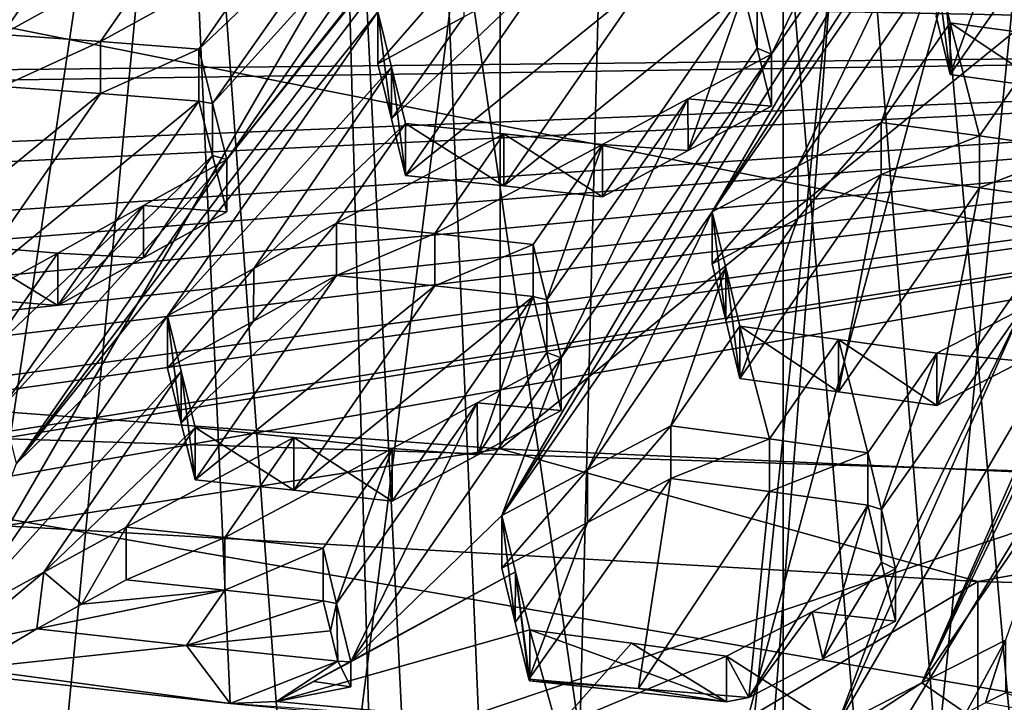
# Model space of a CAD drawing. Header units: metres. Extents: x -24 to 24, y -69 to 184.
# Tile 412 of 656: x -2.984 to -1.783, y 126.069 to 126.901. Entities that reach past the tile are written whole.
import ezdxf

# ---------------------------------------------------------------- set-up
doc = ezdxf.new("R2010")
doc.units = ezdxf.units.M
for name, color, linetype in [('1013', 7, 'CONTINUOUS'), ('1052', 7, 'CONTINUOUS'), ('1075', 7, 'CONTINUOUS'), ('1108', 7, 'CONTINUOUS'), ('1131', 7, 'CONTINUOUS'), ('1174', 7, 'CONTINUOUS'), ('1234', 7, 'CONTINUOUS'), ('1374', 7, 'CONTINUOUS'), ('1380', 7, 'CONTINUOUS'), ('1797', 7, 'CONTINUOUS'), ('1825', 7, 'CONTINUOUS'), ('1852', 7, 'CONTINUOUS'), ('1955', 7, 'CONTINUOUS'), ('2002', 7, 'CONTINUOUS'), ('2030', 7, 'CONTINUOUS'), ('2332', 7, 'CONTINUOUS'), ('2391', 7, 'CONTINUOUS'), ('2395', 7, 'CONTINUOUS'), ('2457', 7, 'CONTINUOUS'), ('2543', 7, 'CONTINUOUS'), ('2562', 7, 'CONTINUOUS'), ('2609', 7, 'CONTINUOUS'), ('2638', 7, 'CONTINUOUS'), ('2653', 7, 'CONTINUOUS'), ('2693', 7, 'CONTINUOUS'), ('2884', 7, 'CONTINUOUS'), ('2938', 7, 'CONTINUOUS'), ('3064', 7, 'CONTINUOUS'), ('3159', 7, 'CONTINUOUS'), ('3255', 7, 'CONTINUOUS'), ('3329', 7, 'CONTINUOUS'), ('3359', 7, 'CONTINUOUS'), ('3361', 7, 'CONTINUOUS'), ('3431', 7, 'CONTINUOUS'), ('3448', 7, 'CONTINUOUS'), ('3485', 7, 'CONTINUOUS'), ('3508', 7, 'CONTINUOUS'), ('3603', 7, 'CONTINUOUS'), ('3667', 7, 'CONTINUOUS'), ('367', 7, 'CONTINUOUS'), ('369', 7, 'CONTINUOUS'), ('3715', 7, 'CONTINUOUS'), ('373', 7, 'CONTINUOUS'), ('3731', 7, 'CONTINUOUS'), ('3782', 7, 'CONTINUOUS'), ('3796', 7, 'CONTINUOUS'), ('3803', 7, 'CONTINUOUS'), ('3829', 7, 'CONTINUOUS'), ('383', 7, 'CONTINUOUS'), ('3908', 7, 'CONTINUOUS'), ('3941', 7, 'CONTINUOUS'), ('3964', 2, 'CONTINUOUS'), ('417', 2, 'CONTINUOUS'), ('424', 3, 'CONTINUOUS'), ('434', 7, 'CONTINUOUS'), ('472', 7, 'CONTINUOUS'), ('475', 7, 'CONTINUOUS'), ('554', 2, 'CONTINUOUS'), ('563', 2, 'CONTINUOUS'), ('884', 7, 'CONTINUOUS')]:
    doc.layers.add(name, color=color, linetype=linetype)

msp = doc.modelspace()

# ---------------------------------------------------------------- linework, layer by layer
at = {"layer": '1013'}
for points in [[(-2.597891, 126.653092, 216.004863), (-2.477875, 126.640635, 215.956735), (-2.597891, 126.58942, 216.021924)], [(-2.597891, 126.58942, 216.021924), (-2.477875, 126.640635, 215.956735), (-2.477875, 126.576964, 215.973796)], [(-2.477875, 126.640635, 215.956735), (-2.35786, 126.627359, 215.908827), (-2.477875, 126.576964, 215.973796)], [(-2.477875, 126.576964, 215.973796), (-2.35786, 126.627359, 215.908827), (-2.35786, 126.563687, 215.925887)]]:
    msp.add_3dface(points, dxfattribs=at)
at = {"layer": '1052'}
for points in [[(-3.003076, 126.284213, 211.048014), (-1.815882, 126.216579, 210.7956), (-3.00307, 125.511472, 211.255068)], [(-3.00307, 125.511472, 211.255068), (-1.815882, 126.216579, 210.7956), (-1.815888, 125.443838, 211.002656)], [(-1.815882, 126.216579, 210.7956), (-0.607618, 126.182572, 210.668684), (-1.815888, 125.443838, 211.002656)], [(-1.815888, 125.443838, 211.002656), (-0.607618, 126.182572, 210.668684), (-0.607628, 125.409831, 210.875738)]]:
    msp.add_3dface(points, dxfattribs=at)
at = {"layer": '1075'}
for points in [[(-2.398108, 126.378002, 211.398042), (-3.003076, 126.284213, 211.048014), (-3.553437, 126.464507, 211.720882)], [(-1.815882, 126.216579, 210.7956), (-3.003076, 126.284213, 211.048014), (-2.398108, 126.378002, 211.398042)], [(-1.212722, 126.325524, 211.202189), (-1.815882, 126.216579, 210.7956), (-2.398108, 126.378002, 211.398042)], [(-0.607618, 126.182572, 210.668684), (-1.815882, 126.216579, 210.7956), (-1.212722, 126.325524, 211.202189)]]:
    msp.add_3dface(points, dxfattribs=at)
at = {"layer": '1108'}
for points in [[(-2.597891, 126.653092, 216.004863), (-2.597891, 126.58942, 216.021924), (-2.699311, 126.533961, 215.956216)], [(-2.698634, 126.598088, 215.939571), (-2.597891, 126.653092, 216.004863), (-2.699311, 126.533961, 215.956216)], [(-2.80401, 126.476526, 215.888434), (-2.698634, 126.598088, 215.939571), (-2.699311, 126.533961, 215.956216)], [(-2.80401, 126.54037, 215.871327), (-2.698634, 126.598088, 215.939571), (-2.80401, 126.476526, 215.888434)]]:
    msp.add_3dface(points, dxfattribs=at)
at = {"layer": '1131'}
for points in [[(-1.916078, 126.232086, 215.197771), (-2.017964, 126.179452, 215.130936), (-1.916078, 126.167955, 215.214954)], [(-2.017964, 126.179452, 215.130936), (-2.122197, 126.125346, 215.062631), (-2.095005, 126.075218, 215.097665)], [(-2.004657, 126.122142, 215.156863), (-2.017964, 126.179452, 215.130936), (-2.095005, 126.075218, 215.097665)], [(-1.916078, 126.167955, 215.214954), (-2.017964, 126.179452, 215.130936), (-2.004657, 126.122142, 215.156863)], [(-2.095005, 126.075218, 215.097665), (-2.122197, 126.125346, 215.062631), (-2.122197, 126.069818, 215.07751)]]:
    msp.add_3dface(points, dxfattribs=at)
at = {"layer": '1174'}
for points in [[(-2.76573, 126.865306, 216.395367), (-2.749016, 126.799079, 216.281683), (-2.76573, 126.801875, 216.412363)], [(-2.76573, 126.801875, 216.412363), (-2.749016, 126.799079, 216.281683), (-2.749017, 126.735568, 216.298701)], [(-2.749016, 126.799079, 216.281683), (-2.731818, 126.730668, 216.164771), (-2.749017, 126.735568, 216.298701)], [(-2.749017, 126.735568, 216.298701), (-2.731818, 126.730668, 216.164771), (-2.731818, 126.667074, 216.181811)]]:
    msp.add_3dface(points, dxfattribs=at)
at = {"layer": '1234'}
for points in [[(-2.323948, 126.488904, 215.679254), (-2.426313, 126.434206, 215.612592), (-2.323948, 126.42506, 215.696361)], [(-2.426313, 126.434206, 215.612592), (-2.530067, 126.378551, 215.545083), (-2.425571, 126.370678, 215.630204)], [(-2.323948, 126.42506, 215.696361), (-2.426313, 126.434206, 215.612592), (-2.425571, 126.370678, 215.630204)], [(-2.425571, 126.370678, 215.630204), (-2.530067, 126.378551, 215.545083), (-2.530067, 126.31454, 215.562234)]]:
    msp.add_3dface(points, dxfattribs=at)
at = {"layer": '1374'}
for points in [[(-2.39614, 126.296948, 215.386254), (-2.379947, 126.166289, 215.293925), (-2.379439, 126.228387, 215.273298)], [(-2.39614, 126.232849, 215.403429), (-2.379947, 126.166289, 215.293925), (-2.39614, 126.296948, 215.386254)], [(-2.379947, 126.166289, 215.293925), (-2.363271, 126.0976, 215.181197), (-2.379439, 126.228387, 215.273298)], [(-2.362228, 126.157574, 215.156927), (-2.379439, 126.228387, 215.273298), (-2.362228, 126.095551, 215.173546)], [(-2.379439, 126.228387, 215.273298), (-2.363271, 126.0976, 215.181197), (-2.362228, 126.095551, 215.173546)]]:
    msp.add_3dface(points, dxfattribs=at)
at = {"layer": '1380'}
for points in [[(-3.553501, 127.478735, 211.449145), (-2.398177, 127.392229, 211.126297), (-3.553437, 126.464507, 211.720882)], [(-2.398177, 127.392229, 211.126297), (-2.398108, 126.378002, 211.398042), (-3.553437, 126.464507, 211.720882)], [(-2.398177, 127.392229, 211.126297), (-1.212673, 127.339744, 210.930424), (-2.398108, 126.378002, 211.398042)], [(-1.212673, 127.339744, 210.930424), (-1.212722, 126.325524, 211.202189), (-2.398108, 126.378002, 211.398042)]]:
    msp.add_3dface(points, dxfattribs=at)
at = {"layer": '1797'}
for points in [[(-2.393685, 126.762287, 216.134562), (-2.5137, 126.77473, 216.182694), (-2.393685, 126.698782, 216.151578)], [(-2.393685, 126.698782, 216.151578), (-2.5137, 126.77473, 216.182694), (-2.5137, 126.711224, 216.19971)], [(-2.273669, 126.685491, 216.103674), (-2.393685, 126.762287, 216.134562), (-2.393685, 126.698782, 216.151578)], [(-2.273669, 126.748998, 216.086657), (-2.393685, 126.762287, 216.134562), (-2.273669, 126.685491, 216.103674)]]:
    msp.add_3dface(points, dxfattribs=at)
at = {"layer": '1825'}
for points in [[(-1.78215, 126.144868, 215.040446), (-1.830375, 126.056002, 215.025948), (-1.884106, 126.092791, 214.973407)], [(-1.806203, 126.068357, 215.041839), (-1.830375, 126.056002, 215.025948), (-1.78215, 126.144868, 215.040446)], [(-1.78215, 126.080636, 215.057657), (-1.806203, 126.068357, 215.041839), (-1.78215, 126.144868, 215.040446)], [(-1.98827, 126.039315, 214.904989), (-1.884106, 126.092791, 214.973407), (-1.98827, 126.024644, 214.90892)], [(-1.884106, 126.092791, 214.973407), (-1.830375, 126.056002, 215.025948), (-1.98827, 126.024644, 214.90892)]]:
    msp.add_3dface(points, dxfattribs=at)
at = {"layer": '1852'}
for points in [[(-2.291723, 126.288352, 215.471505), (-2.190021, 126.40612, 215.520741), (-2.190021, 126.342185, 215.537873)], [(-2.291723, 126.352367, 215.454352), (-2.190021, 126.40612, 215.520741), (-2.291723, 126.288352, 215.471505)], [(-2.39614, 126.232849, 215.403429), (-2.39614, 126.296948, 215.386254), (-2.291723, 126.352367, 215.454352)], [(-2.39614, 126.232849, 215.403429), (-2.291723, 126.352367, 215.454352), (-2.291723, 126.288352, 215.471505)]]:
    msp.add_3dface(points, dxfattribs=at)
at = {"layer": '1955'}
for points in [[(-2.035196, 126.722561, 215.996097), (-1.933623, 126.776099, 216.062441), (-2.035196, 126.65905, 216.013115)], [(-2.035196, 126.65905, 216.013115), (-1.933623, 126.776099, 216.062441), (-1.933623, 126.712668, 216.079437)], [(-2.139742, 126.6036, 215.944922), (-2.035196, 126.722561, 215.996097), (-2.035196, 126.65905, 216.013115)], [(-2.139742, 126.667194, 215.927882), (-2.035196, 126.722561, 215.996097), (-2.139742, 126.6036, 215.944922)]]:
    msp.add_3dface(points, dxfattribs=at)
at = {"layer": '2002'}
for points in [[(-3.005761, 126.883369, 216.493458), (-2.885784, 126.874766, 216.444314), (-3.005761, 126.819919, 216.510459)], [(-3.005761, 126.819919, 216.510459), (-2.885784, 126.874766, 216.444314), (-2.885784, 126.811327, 216.461313)], [(-2.885784, 126.874766, 216.444314), (-2.76573, 126.865306, 216.395367), (-2.885784, 126.811327, 216.461313)], [(-2.76573, 126.865306, 216.395367), (-2.76573, 126.801875, 216.412363), (-2.885784, 126.811327, 216.461313)]]:
    msp.add_3dface(points, dxfattribs=at)
at = {"layer": '2030'}
for points in [[(-2.10583, 126.463847, 215.715697), (-1.933623, 126.712668, 216.079437), (-1.98578, 126.447791, 215.668519)], [(-2.035196, 126.65905, 216.013115), (-1.933623, 126.712668, 216.079437), (-2.10583, 126.463847, 215.715697)], [(-1.98578, 126.447791, 215.668519), (-1.933623, 126.712668, 216.079437), (-1.813568, 126.696378, 216.032319)], [(-1.865799, 126.430947, 215.621581), (-1.98578, 126.447791, 215.668519), (-1.813568, 126.696378, 216.032319)], [(-1.693592, 126.679247, 215.985461), (-1.865799, 126.430947, 215.621581), (-1.813568, 126.696378, 216.032319)], [(-1.865799, 126.430947, 215.621581), (-1.693592, 126.679247, 215.985461), (-1.761477, 126.484924, 215.689991)], [(-2.139742, 126.6036, 215.944922), (-2.035196, 126.65905, 216.013115), (-2.123071, 126.534982, 215.832217)], [(-2.123071, 126.534982, 215.832217), (-2.035196, 126.65905, 216.013115), (-2.10583, 126.463847, 215.715697)]]:
    msp.add_3dface(points, dxfattribs=at)
at = {"layer": '2332'}
for points in [[(-2.580346, 126.118561, 215.137652), (-2.625357, 126.094505, 215.108341), (-2.580346, 126.088118, 215.145809)], [(-2.625357, 126.094505, 215.108341), (-2.670876, 126.070139, 215.07871), (-2.580346, 126.088118, 215.145809)]]:
    msp.add_3dface(points, dxfattribs=at)
at = {"layer": '2391'}
msp.add_3dface([(-1.78215, 126.080636, 215.057657), (-1.686169, 126.046694, 214.99121), (-1.806203, 126.068357, 215.041839)], dxfattribs=at)
at = {"layer": '2395'}
for points in [[(-2.854289, 126.218467, 215.480485), (-2.734273, 126.205972, 215.432368), (-2.90842, 126.188911, 215.445403)], [(-2.780885, 126.138528, 215.333939), (-2.963382, 126.158853, 215.409795), (-2.734273, 126.205972, 215.432368)], [(-2.963382, 126.158853, 215.409795), (-2.90842, 126.188911, 215.445403), (-2.734273, 126.205972, 215.432368)], [(-2.614258, 126.192734, 215.384449), (-2.780885, 126.138528, 215.333939), (-2.734273, 126.205972, 215.432368)], [(-2.605352, 126.156419, 215.324144), (-2.780885, 126.138528, 215.333939), (-2.614258, 126.192734, 215.384449)], [(-2.596309, 126.119501, 215.26293), (-2.780885, 126.138528, 215.333939), (-2.605352, 126.156419, 215.324144)]]:
    msp.add_3dface(points, dxfattribs=at)
at = {"layer": '2457'}
for points in [[(-2.35786, 126.563687, 215.925887), (-2.35786, 126.627359, 215.908827), (-2.341321, 126.559927, 215.796843)], [(-2.35786, 126.563687, 215.925887), (-2.341321, 126.559927, 215.796843), (-2.341172, 126.49556, 215.812914)], [(-2.341321, 126.559927, 215.796843), (-2.323948, 126.488904, 215.679254), (-2.341172, 126.49556, 215.812914)], [(-2.323948, 126.488904, 215.679254), (-2.323948, 126.42506, 215.696361), (-2.341172, 126.49556, 215.812914)]]:
    msp.add_3dface(points, dxfattribs=at)
at = {"layer": '2543'}
for points in [[(-2.530919, 126.780458, 216.316561), (-2.547612, 126.910682, 216.412937), (-2.547612, 126.847342, 216.429909)], [(-2.530845, 126.843584, 216.299067), (-2.547612, 126.910682, 216.412937), (-2.530919, 126.780458, 216.316561)], [(-2.5137, 126.711224, 216.19971), (-2.530845, 126.843584, 216.299067), (-2.530919, 126.780458, 216.316561)], [(-2.5137, 126.711224, 216.19971), (-2.5137, 126.77473, 216.182694), (-2.530845, 126.843584, 216.299067)]]:
    msp.add_3dface(points, dxfattribs=at)
at = {"layer": '2562'}
for points in [[(-2.139742, 126.667194, 215.927882), (-2.139742, 126.6036, 215.944922), (-2.123071, 126.534982, 215.832217)], [(-2.139742, 126.667194, 215.927882), (-2.123071, 126.534982, 215.832217), (-2.12307, 126.598656, 215.815143)], [(-2.123071, 126.534982, 215.832217), (-2.10583, 126.463847, 215.715697), (-2.12307, 126.598656, 215.815143)], [(-2.12307, 126.598656, 215.815143), (-2.10583, 126.463847, 215.715697), (-2.10583, 126.527617, 215.69861)]]:
    msp.add_3dface(points, dxfattribs=at)
at = {"layer": '2609'}
for points in [[(-3.045513, 126.110303, 215.228602), (-3.060408, 126.139584, 215.337882), (-2.963382, 126.158853, 215.409795)], [(-3.045513, 126.110303, 215.228602), (-2.963382, 126.158853, 215.409795), (-2.780885, 126.138528, 215.333939)], [(-2.727698, 126.067937, 215.07049), (-3.045513, 126.110303, 215.228602), (-2.780885, 126.138528, 215.333939)], [(-2.727698, 126.067937, 215.07049), (-2.780885, 126.138528, 215.333939), (-2.596309, 126.119501, 215.26293)], [(-2.727698, 126.067937, 215.07049), (-3.144561, 126.113864, 215.241891), (-3.045513, 126.110303, 215.228602)], [(-2.670876, 126.070139, 215.07871), (-2.727698, 126.067937, 215.07049), (-2.596309, 126.119501, 215.26293)], [(-2.580346, 126.088118, 215.145809), (-2.670876, 126.070139, 215.07871), (-2.596309, 126.119501, 215.26293)], [(-2.727698, 126.067937, 215.07049), (-2.670876, 126.070139, 215.07871), (-2.329006, 126.038712, 214.961423)]]:
    msp.add_3dface(points, dxfattribs=at)
at = {"layer": '2638'}
for points in [[(-2.80401, 126.54037, 215.871327), (-2.80401, 126.476526, 215.888434), (-2.787292, 126.409463, 215.774939)], [(-2.787154, 126.472837, 215.756876), (-2.80401, 126.54037, 215.871327), (-2.787292, 126.409463, 215.774939)], [(-2.770098, 126.340273, 215.658271), (-2.787154, 126.472837, 215.756876), (-2.787292, 126.409463, 215.774939)], [(-2.770098, 126.404284, 215.641119), (-2.787154, 126.472837, 215.756876), (-2.770098, 126.340273, 215.658271)]]:
    msp.add_3dface(points, dxfattribs=at)
at = {"layer": '2653'}
for points in [[(-2.650083, 126.3918, 215.592999), (-2.770098, 126.404284, 215.641119), (-2.650083, 126.32779, 215.61015)], [(-2.770098, 126.404284, 215.641119), (-2.770098, 126.340273, 215.658271), (-2.650083, 126.32779, 215.61015)], [(-2.530067, 126.31454, 215.562234), (-2.530067, 126.378551, 215.545083), (-2.650083, 126.3918, 215.592999)], [(-2.530067, 126.31454, 215.562234), (-2.650083, 126.3918, 215.592999), (-2.650083, 126.32779, 215.61015)]]:
    msp.add_3dface(points, dxfattribs=at)
at = {"layer": '2693'}
for points in [[(-3.177968, 126.57162, 216.146579), (-3.005761, 126.819919, 216.510459), (-2.885784, 126.811327, 216.461313)], [(-3.057988, 126.562738, 216.097508), (-3.177968, 126.57162, 216.146579), (-2.885784, 126.811327, 216.461313)], [(-2.76573, 126.801875, 216.412363), (-3.057988, 126.562738, 216.097508), (-2.885784, 126.811327, 216.461313)], [(-2.937937, 126.553055, 216.048622), (-3.057988, 126.562738, 216.097508), (-2.76573, 126.801875, 216.412363)], [(-2.937937, 126.553055, 216.048622), (-2.76573, 126.801875, 216.412363), (-2.749017, 126.735568, 216.298701)], [(-2.937937, 126.553055, 216.048622), (-2.749017, 126.735568, 216.298701), (-2.833152, 126.611101, 216.11631)], [(-2.749017, 126.735568, 216.298701), (-2.731818, 126.667074, 216.181811), (-2.833152, 126.611101, 216.11631)]]:
    msp.add_3dface(points, dxfattribs=at)
at = {"layer": '2884'}
for points in [[(-1.933623, 126.712668, 216.079437), (-1.933623, 126.776099, 216.062441), (-1.813568, 126.759817, 216.015321)], [(-1.813568, 126.696378, 216.032319), (-1.933623, 126.712668, 216.079437), (-1.813568, 126.759817, 216.015321)], [(-1.693592, 126.742696, 215.96846), (-1.813568, 126.696378, 216.032319), (-1.813568, 126.759817, 216.015321)], [(-1.693592, 126.742696, 215.96846), (-1.693592, 126.679247, 215.985461), (-1.813568, 126.696378, 216.032319)]]:
    msp.add_3dface(points, dxfattribs=at)
at = {"layer": '2938'}
for points in [[(-2.547612, 126.847342, 216.429909), (-2.442619, 126.968265, 216.480913), (-2.442719, 126.904958, 216.497797)], [(-2.547612, 126.847342, 216.429909), (-2.547612, 126.910682, 216.412937), (-2.442619, 126.968265, 216.480913)]]:
    msp.add_3dface(points, dxfattribs=at)
at = {"layer": '3064'}
for points in [[(-2.363271, 126.0976, 215.181197), (-2.190021, 126.342185, 215.537873), (-2.229557, 126.086073, 215.138174)], [(-2.363271, 126.0976, 215.181197), (-2.291723, 126.288352, 215.471505), (-2.190021, 126.342185, 215.537873)], [(-2.229557, 126.086073, 215.138174), (-2.190021, 126.342185, 215.537873), (-2.069972, 126.326231, 215.490668)], [(-2.095005, 126.075218, 215.097665), (-2.229557, 126.086073, 215.138174), (-2.069972, 126.326231, 215.490668)], [(-1.94999, 126.309514, 215.443695), (-2.095005, 126.075218, 215.097665), (-2.069972, 126.326231, 215.490668)], [(-2.004657, 126.122142, 215.156863), (-2.095005, 126.075218, 215.097665), (-1.94999, 126.309514, 215.443695)], [(-1.933316, 126.239975, 215.331214), (-2.004657, 126.122142, 215.156863), (-1.94999, 126.309514, 215.443695)], [(-2.379947, 126.166289, 215.293925), (-2.39614, 126.232849, 215.403429), (-2.291723, 126.288352, 215.471505)], [(-2.363271, 126.0976, 215.181197), (-2.379947, 126.166289, 215.293925), (-2.291723, 126.288352, 215.471505)], [(-1.916078, 126.167955, 215.214954), (-2.004657, 126.122142, 215.156863), (-1.933316, 126.239975, 215.331214)]]:
    msp.add_3dface(points, dxfattribs=at)
at = {"layer": '3159'}
for points in [[(-2.139742, 126.667194, 215.927882), (-1.298356, 127.969801, 217.84579), (-1.883344, 127.037384, 216.469525)], [(-2.139742, 126.667194, 215.927882), (-1.811152, 127.229484, 216.762487), (-1.298356, 127.969801, 217.84579)], [(-2.731818, 126.730668, 216.164771), (-2.47542, 127.100858, 216.706414), (-1.761843, 127.955334, 217.925185)], [(-2.291214, 127.28095, 216.954559), (-2.731818, 126.730668, 216.164771), (-1.761843, 127.955334, 217.925185)], [(-2.547612, 126.910682, 216.412937), (-2.988216, 126.360422, 215.623143), (-2.291214, 127.28095, 216.954559)], [(-2.988216, 126.360422, 215.623143), (-2.731818, 126.730668, 216.164771), (-2.291214, 127.28095, 216.954559)], [(-1.811152, 127.229484, 216.762487), (-2.39614, 126.296948, 215.386254), (-2.06755, 126.859216, 216.220864)], [(-2.139742, 126.667194, 215.927882), (-2.39614, 126.296948, 215.386254), (-1.811152, 127.229484, 216.762487)], [(-1.912948, 127.17527, 216.696148), (-1.811152, 127.229484, 216.762487), (-2.06755, 126.859216, 216.220864)], [(-2.084802, 126.929817, 216.33761), (-1.912948, 127.17527, 216.696148), (-2.06755, 126.859216, 216.220864)], [(-3.413234, 126.652713, 216.229968), (-2.955482, 127.135811, 216.902911), (-2.938753, 127.071226, 216.788666)], [(-3.413234, 126.652713, 216.229968), (-3.139688, 126.954918, 216.654981), (-2.955482, 127.135811, 216.902911)], [(-2.749016, 126.799079, 216.281683), (-2.576528, 127.044982, 216.641067), (-2.47542, 127.100858, 216.706414)], [(-2.731818, 126.730668, 216.164771), (-2.749016, 126.799079, 216.281683), (-2.47542, 127.100858, 216.706414)], [(-3.21188, 126.767341, 216.360807), (-3.66962, 126.284204, 215.687779), (-2.938753, 127.071226, 216.788666)], [(-3.66962, 126.284204, 215.687779), (-3.396086, 126.58651, 216.112861), (-2.938753, 127.071226, 216.788666)], [(-3.396086, 126.58651, 216.112861), (-3.413234, 126.652713, 216.229968), (-2.938753, 127.071226, 216.788666)], [(-2.92157, 127.004547, 216.671412), (-3.21188, 126.767341, 216.360807), (-2.938753, 127.071226, 216.788666)], [(-2.76573, 126.865306, 216.395367), (-2.68154, 126.986767, 216.573245), (-2.576528, 127.044982, 216.641067)], [(-2.749016, 126.799079, 216.281683), (-2.76573, 126.865306, 216.395367), (-2.576528, 127.044982, 216.641067)], [(-2.035196, 126.722561, 215.996097), (-2.139742, 126.667194, 215.927882), (-1.883344, 127.037384, 216.469525)], [(-1.866707, 126.968877, 216.357056), (-2.035196, 126.722561, 215.996097), (-1.883344, 127.037384, 216.469525)], [(-3.106896, 126.826502, 216.428354), (-3.21188, 126.767341, 216.360807), (-2.92157, 127.004547, 216.671412)], [(-3.005761, 126.883369, 216.493458), (-3.106896, 126.826502, 216.428354), (-2.92157, 127.004547, 216.671412)], [(-3.005761, 126.883369, 216.493458), (-2.92157, 127.004547, 216.671412), (-2.801597, 126.996101, 216.622227)], [(-2.885784, 126.874766, 216.444314), (-3.005761, 126.883369, 216.493458), (-2.801597, 126.996101, 216.622227)], [(-2.885784, 126.874766, 216.444314), (-2.801597, 126.996101, 216.622227), (-2.68154, 126.986767, 216.573245)], [(-2.76573, 126.865306, 216.395367), (-2.885784, 126.874766, 216.444314), (-2.68154, 126.986767, 216.573245)], [(-1.933623, 126.776099, 216.062441), (-2.035196, 126.722561, 215.996097), (-1.866707, 126.968877, 216.357056)], [(-1.849432, 126.897559, 216.240319), (-1.933623, 126.776099, 216.062441), (-1.866707, 126.968877, 216.357056)], [(-1.884106, 126.092791, 214.973407), (-1.65968, 126.600935, 215.739773), (-1.504978, 126.917507, 216.214996)], [(-1.731872, 126.408096, 215.447009), (-1.884106, 126.092791, 214.973407), (-1.504978, 126.917507, 216.214996)], [(-2.80401, 126.54037, 215.871327), (-2.988216, 126.360422, 215.623143), (-2.547612, 126.910682, 216.412937)], [(-2.80401, 126.54037, 215.871327), (-2.547612, 126.910682, 216.412937), (-2.530845, 126.843584, 216.299067)], [(-1.813568, 126.759817, 216.015321), (-1.933623, 126.776099, 216.062441), (-1.849432, 126.897559, 216.240319)], [(-1.729375, 126.881152, 216.193232), (-1.813568, 126.759817, 216.015321), (-1.849432, 126.897559, 216.240319)], [(-1.693592, 126.742696, 215.96846), (-1.813568, 126.759817, 216.015321), (-1.729375, 126.881152, 216.193232)], [(-2.06755, 126.859216, 216.220864), (-2.39614, 126.296948, 215.386254), (-2.323948, 126.488904, 215.679254)], [(-2.06755, 126.859216, 216.220864), (-2.323948, 126.488904, 215.679254), (-2.169473, 126.804834, 216.154469)], [(-2.698634, 126.598088, 215.939571), (-2.80401, 126.54037, 215.871327), (-2.530845, 126.843584, 216.299067)], [(-2.5137, 126.77473, 216.182694), (-2.698634, 126.598088, 215.939571), (-2.530845, 126.843584, 216.299067)], [(-2.341321, 126.559927, 215.796843), (-2.273669, 126.748998, 216.086657), (-2.169473, 126.804834, 216.154469)], [(-2.323948, 126.488904, 215.679254), (-2.341321, 126.559927, 215.796843), (-2.169473, 126.804834, 216.154469)], [(-2.597891, 126.653092, 216.004863), (-2.698634, 126.598088, 215.939571), (-2.5137, 126.77473, 216.182694)], [(-2.597891, 126.653092, 216.004863), (-2.5137, 126.77473, 216.182694), (-2.393685, 126.762287, 216.134562)], [(-2.477875, 126.640635, 215.956735), (-2.597891, 126.653092, 216.004863), (-2.393685, 126.762287, 216.134562)], [(-2.477875, 126.640635, 215.956735), (-2.393685, 126.762287, 216.134562), (-2.273669, 126.748998, 216.086657)], [(-2.35786, 126.627359, 215.908827), (-2.477875, 126.640635, 215.956735), (-2.273669, 126.748998, 216.086657)], [(-2.35786, 126.627359, 215.908827), (-2.273669, 126.748998, 216.086657), (-2.341321, 126.559927, 215.796843)], [(-2.833143, 126.674786, 216.099253), (-2.731818, 126.730668, 216.164771), (-3.005394, 126.42887, 215.739881)], [(-2.731818, 126.730668, 216.164771), (-2.988216, 126.360422, 215.623143), (-3.005394, 126.42887, 215.739881)], [(-3.022128, 126.495327, 215.853667), (-2.833143, 126.674786, 216.099253), (-3.005394, 126.42887, 215.739881)], [(-3.022128, 126.495327, 215.853667), (-2.937937, 126.616824, 216.031536), (-2.833143, 126.674786, 216.099253)], [(-2.291723, 126.352367, 215.454352), (-2.39614, 126.296948, 215.386254), (-2.139742, 126.667194, 215.927882)], [(-2.291723, 126.352367, 215.454352), (-2.139742, 126.667194, 215.927882), (-2.12307, 126.598656, 215.815143)], [(-3.057988, 126.626515, 216.080419), (-2.937937, 126.616824, 216.031536), (-3.142176, 126.50512, 215.902523)], [(-2.937937, 126.616824, 216.031536), (-3.022128, 126.495327, 215.853667), (-3.142176, 126.50512, 215.902523)], [(-2.190021, 126.40612, 215.520741), (-2.291723, 126.352367, 215.454352), (-2.12307, 126.598656, 215.815143)], [(-2.190021, 126.40612, 215.520741), (-2.12307, 126.598656, 215.815143), (-2.10583, 126.527617, 215.69861)], [(-1.65968, 126.600935, 215.739773), (-1.98827, 126.039315, 214.904989), (-1.761477, 126.548631, 215.672921)], [(-1.65968, 126.600935, 215.739773), (-1.884106, 126.092791, 214.973407), (-1.98827, 126.039315, 214.904989)], [(-1.98827, 126.039315, 214.904989), (-1.916078, 126.232086, 215.197771), (-1.761477, 126.548631, 215.672921)], [(-1.761477, 126.548631, 215.672921), (-1.916078, 126.232086, 215.197771), (-1.933317, 126.304019, 215.314062)], [(-1.865799, 126.494733, 215.604489), (-1.761477, 126.548631, 215.672921), (-1.933317, 126.304019, 215.314062)], [(-3.060408, 126.170026, 215.329725), (-2.80401, 126.54037, 215.871327), (-2.787154, 126.472837, 215.756876)], [(-2.80401, 126.54037, 215.871327), (-3.060408, 126.170026, 215.329725), (-2.988216, 126.360422, 215.623143)], [(-2.190021, 126.40612, 215.520741), (-2.10583, 126.527617, 215.69861), (-2.069972, 126.390173, 215.473535)], [(-2.10583, 126.527617, 215.69861), (-1.98578, 126.511567, 215.65143), (-2.069972, 126.390173, 215.473535)], [(-2.069972, 126.390173, 215.473535), (-1.98578, 126.511567, 215.65143), (-1.94999, 126.373466, 215.42656)], [(-1.98578, 126.511567, 215.65143), (-1.865799, 126.494733, 215.604489), (-1.94999, 126.373466, 215.42656)], [(-2.580346, 126.118561, 215.137652), (-2.323948, 126.488904, 215.679254), (-2.39614, 126.296948, 215.386254)], [(-2.426313, 126.434206, 215.612592), (-2.323948, 126.488904, 215.679254), (-2.580346, 126.118561, 215.137652)], [(-1.94999, 126.373466, 215.42656), (-1.865799, 126.494733, 215.604489), (-1.933317, 126.304019, 215.314062)], [(-3.060408, 126.170026, 215.329725), (-2.787154, 126.472837, 215.756876), (-2.954703, 126.227863, 215.398199)], [(-2.787154, 126.472837, 215.756876), (-2.770098, 126.404284, 215.641119), (-2.954703, 126.227863, 215.398199)], [(-2.426313, 126.434206, 215.612592), (-2.580346, 126.118561, 215.137652), (-2.597736, 126.18959, 215.25537)], [(-2.530067, 126.378551, 215.545083), (-2.426313, 126.434206, 215.612592), (-2.597736, 126.18959, 215.25537)], [(-2.954703, 126.227863, 215.398199), (-2.770098, 126.404284, 215.641119), (-2.854289, 126.282643, 215.463289)], [(-2.770098, 126.404284, 215.641119), (-2.650083, 126.3918, 215.592999), (-2.854289, 126.282643, 215.463289)], [(-1.884106, 126.092791, 214.973407), (-1.731872, 126.408096, 215.447009), (-1.715211, 126.338237, 215.334716)], [(-2.854289, 126.282643, 215.463289), (-2.650083, 126.3918, 215.592999), (-2.734273, 126.270148, 215.415172)], [(-2.650083, 126.3918, 215.592999), (-2.530067, 126.378551, 215.545083), (-2.734273, 126.270148, 215.415172)], [(-2.734273, 126.270148, 215.415172), (-2.530067, 126.378551, 215.545083), (-2.614258, 126.256911, 215.367253)], [(-2.614258, 126.256911, 215.367253), (-2.530067, 126.378551, 215.545083), (-2.597736, 126.18959, 215.25537)], [(-1.78215, 126.144868, 215.040446), (-1.884106, 126.092791, 214.973407), (-1.715211, 126.338237, 215.334716)], [(-2.39614, 126.296948, 215.386254), (-2.379439, 126.228387, 215.273298), (-2.580346, 126.118561, 215.137652)], [(-2.122197, 126.125346, 215.062631), (-1.916078, 126.232086, 215.197771), (-1.98827, 126.039315, 214.904989)], [(-2.122197, 126.125346, 215.062631), (-2.017964, 126.179452, 215.130936), (-1.916078, 126.232086, 215.197771)], [(-2.670876, 126.070139, 215.07871), (-2.625357, 126.094505, 215.108341), (-2.379439, 126.228387, 215.273298)], [(-2.379439, 126.228387, 215.273298), (-2.362228, 126.157574, 215.156927), (-2.670876, 126.070139, 215.07871)], [(-2.580346, 126.118561, 215.137652), (-2.379439, 126.228387, 215.273298), (-2.625357, 126.094505, 215.108341)], [(-2.670876, 126.070139, 215.07871), (-2.362228, 126.157574, 215.156927), (-2.329006, 126.038712, 214.961423)], [(-2.329006, 126.038712, 214.961423), (-2.362228, 126.157574, 215.156927), (-2.238283, 126.141295, 215.108138)], [(-2.122197, 126.125346, 215.062631), (-2.329006, 126.038712, 214.961423), (-2.238283, 126.141295, 215.108138)], [(-2.122197, 126.125346, 215.062631), (-1.98827, 126.039315, 214.904989), (-2.329006, 126.038712, 214.961423)]]:
    msp.add_3dface(points, dxfattribs=at)
at = {"layer": '3255'}
for points in [[(-1.849432, 126.834294, 216.257271), (-1.677225, 127.083026, 216.621035), (-1.729375, 126.817878, 216.210186)], [(-1.778642, 127.029674, 216.554765), (-1.677225, 127.083026, 216.621035), (-1.849432, 126.834294, 216.257271)], [(-1.866709, 126.905709, 216.373997), (-1.778642, 127.029674, 216.554765), (-1.849432, 126.834294, 216.257271)]]:
    msp.add_3dface(points, dxfattribs=at)
at = {"layer": '3329'}
for points in [[(-2.101462, 126.934632, 216.467328), (-2.084802, 126.929817, 216.33761), (-2.084806, 126.86658, 216.354584)], [(-2.084802, 126.929817, 216.33761), (-2.06755, 126.859216, 216.220864), (-2.084806, 126.86658, 216.354584)], [(-2.084806, 126.86658, 216.354584), (-2.06755, 126.859216, 216.220864), (-2.06755, 126.795876, 216.237836)]]:
    msp.add_3dface(points, dxfattribs=at)
at = {"layer": '3359'}
for points in [[(-2.90842, 126.188911, 215.445403), (-2.954703, 126.227863, 215.398199), (-2.854289, 126.282643, 215.463289)], [(-2.854289, 126.218467, 215.480485), (-2.90842, 126.188911, 215.445403), (-2.854289, 126.282643, 215.463289)], [(-3.060408, 126.139584, 215.337882), (-3.060408, 126.170026, 215.329725), (-2.954703, 126.227863, 215.398199)], [(-2.963382, 126.158853, 215.409795), (-3.060408, 126.139584, 215.337882), (-2.954703, 126.227863, 215.398199)], [(-2.90842, 126.188911, 215.445403), (-2.963382, 126.158853, 215.409795), (-2.954703, 126.227863, 215.398199)]]:
    msp.add_3dface(points, dxfattribs=at)
at = {"layer": '3361'}
for points in [[(-1.866707, 126.968877, 216.357056), (-1.866709, 126.905709, 216.373997), (-1.849432, 126.834294, 216.257271)], [(-1.849432, 126.897559, 216.240319), (-1.866707, 126.968877, 216.357056), (-1.849432, 126.834294, 216.257271)]]:
    msp.add_3dface(points, dxfattribs=at)
at = {"layer": '3431'}
for points in [[(-2.854289, 126.218467, 215.480485), (-2.854289, 126.282643, 215.463289), (-2.734273, 126.270148, 215.415172)], [(-2.734273, 126.205972, 215.432368), (-2.854289, 126.218467, 215.480485), (-2.734273, 126.270148, 215.415172)], [(-2.734273, 126.205972, 215.432368), (-2.734273, 126.270148, 215.415172), (-2.614258, 126.256911, 215.367253)], [(-2.614258, 126.192734, 215.384449), (-2.734273, 126.205972, 215.432368), (-2.614258, 126.256911, 215.367253)]]:
    msp.add_3dface(points, dxfattribs=at)
at = {"layer": '3448'}
for points in [[(-2.614258, 126.192734, 215.384449), (-2.614258, 126.256911, 215.367253), (-2.597736, 126.18959, 215.25537)], [(-2.605352, 126.156419, 215.324144), (-2.614258, 126.192734, 215.384449), (-2.597736, 126.18959, 215.25537)], [(-2.596309, 126.119501, 215.26293), (-2.605352, 126.156419, 215.324144), (-2.597736, 126.18959, 215.25537)], [(-2.580346, 126.118561, 215.137652), (-2.596309, 126.119501, 215.26293), (-2.597736, 126.18959, 215.25537)], [(-2.580346, 126.118561, 215.137652), (-2.580346, 126.088118, 215.145809), (-2.596309, 126.119501, 215.26293)]]:
    msp.add_3dface(points, dxfattribs=at)
at = {"layer": '3485'}
for points in [[(-0.646236, 127.821363, 234.171401), (-1.930974, 127.785197, 234.036427), (-1.26367, 120.259009, 236.146401)], [(-1.930974, 127.785197, 234.036427), (-3.192928, 127.713301, 233.76811), (-2.513306, 120.207105, 235.952691)], [(-1.930974, 127.785197, 234.036427), (-2.513306, 120.207105, 235.952691), (-1.26367, 120.259009, 236.146401)], [(-3.192928, 127.713301, 233.76811), (-3.734775, 120.121235, 235.632219), (-2.513306, 120.207105, 235.952691)]]:
    msp.add_3dface(points, dxfattribs=at)
at = {"layer": '3508'}
for points in [[(-2.362228, 126.095551, 215.173546), (-2.363271, 126.0976, 215.181197), (-2.229557, 126.086073, 215.138174)], [(-2.122197, 126.069818, 215.07751), (-2.362228, 126.095551, 215.173546), (-2.229557, 126.086073, 215.138174)], [(-2.095005, 126.075218, 215.097665), (-2.122197, 126.069818, 215.07751), (-2.229557, 126.086073, 215.138174)]]:
    msp.add_3dface(points, dxfattribs=at)
at = {"layer": '3603'}
for points in [[(-2.341493, 126.960365, 216.563365), (-2.530919, 126.780458, 216.316561), (-2.442719, 126.904958, 216.497797)], [(-2.341493, 126.960365, 216.563365), (-2.5137, 126.711224, 216.19971), (-2.530919, 126.780458, 216.316561)], [(-2.341493, 126.960365, 216.563365), (-2.221477, 126.947956, 216.515224), (-2.5137, 126.711224, 216.19971)], [(-2.221477, 126.947956, 216.515224), (-2.393685, 126.698782, 216.151578), (-2.5137, 126.711224, 216.19971)], [(-2.221477, 126.947956, 216.515224), (-2.101462, 126.934632, 216.467328), (-2.393685, 126.698782, 216.151578)], [(-2.101462, 126.934632, 216.467328), (-2.273669, 126.685491, 216.103674), (-2.393685, 126.698782, 216.151578)], [(-2.273669, 126.685491, 216.103674), (-2.101462, 126.934632, 216.467328), (-2.169025, 126.741652, 216.171754)], [(-2.101462, 126.934632, 216.467328), (-2.084806, 126.86658, 216.354584), (-2.169025, 126.741652, 216.171754)], [(-2.530919, 126.780458, 216.316561), (-2.547612, 126.847342, 216.429909), (-2.442719, 126.904958, 216.497797)], [(-2.084806, 126.86658, 216.354584), (-2.06755, 126.795876, 216.237836), (-2.169025, 126.741652, 216.171754)]]:
    msp.add_3dface(points, dxfattribs=at)
at = {"layer": '3667'}
for points in [[(-2.362228, 126.157574, 215.156927), (-2.122197, 126.069818, 215.07751), (-2.238283, 126.141295, 215.108138)], [(-2.122197, 126.069818, 215.07751), (-2.362228, 126.157574, 215.156927), (-2.362228, 126.095551, 215.173546)], [(-2.122197, 126.069818, 215.07751), (-2.122197, 126.125346, 215.062631), (-2.238283, 126.141295, 215.108138)]]:
    msp.add_3dface(points, dxfattribs=at)
at = {"layer": '367'}
for points in [[(-3.255157, 145.2, -24.030532), (-1.087972, 145.2, -24.225582), (-3.074112, 53.763191, -24.054362)], [(-3.074112, 53.763191, -24.054362), (-1.087972, 145.2, -24.225582), (-2.835465, 54.138789, -24.083659)], [(-2.835465, 54.138789, -24.083659), (-1.087972, 145.2, -24.225582), (-2.752013, 54.246391, -24.093338)], [(-2.752013, 54.246391, -24.093338), (-1.087972, 145.2, -24.225582), (-2.546691, 54.475214, -24.115905)], [(-2.546691, 54.475214, -24.115905), (-1.087972, 145.2, -24.225582), (-2.211462, 54.76808, -24.148953)], [(-2.211462, 54.76808, -24.148953), (-1.087972, 145.2, -24.225582), (-1.952702, 54.943909, -24.171253)], [(-1.952702, 54.943909, -24.171253), (-1.087972, 145.2, -24.225582), (-1.83201, 55.013919, -24.1807)], [(-1.83201, 55.013919, -24.1807), (-1.087972, 145.2, -24.225582), (-1.409199, 55.209213, -24.20902)]]:
    msp.add_3dface(points, dxfattribs=at)
at = {"layer": '369'}
for points in [[(-1.087972, 145.2, 24.225582), (-3.255157, 145.2, 24.030532), (-2.998952, 125.286926, 24.063848)], [(-1.005745, 125.285363, 24.229135), (-1.087972, 145.2, 24.225582), (-2.998952, 125.286926, 24.063848)]]:
    msp.add_3dface(points, dxfattribs=at)
at = {"layer": '3715'}
for points in [[(-2.190021, 126.342185, 215.537873), (-2.190021, 126.40612, 215.520741), (-2.069972, 126.390173, 215.473535)], [(-2.069972, 126.326231, 215.490668), (-2.190021, 126.342185, 215.537873), (-2.069972, 126.390173, 215.473535)], [(-2.069972, 126.326231, 215.490668), (-2.069972, 126.390173, 215.473535), (-1.94999, 126.373466, 215.42656)], [(-1.94999, 126.309514, 215.443695), (-2.069972, 126.326231, 215.490668), (-1.94999, 126.373466, 215.42656)]]:
    msp.add_3dface(points, dxfattribs=at)
at = {"layer": '373'}
for points in [[(0, 146.423799, 240.142002), (-6.403596, 117.199254, 32.493216), (-6.468189, 146.382367, 240.147825)], [(-5.725305, 117.232454, 32.670329), (-6.403596, 117.199254, 32.493216), (0, 146.423799, 240.142002)], [(-5.042963, 117.261956, 32.827448), (-5.725305, 117.232454, 32.670329), (0, 146.423799, 240.142002)], [(-4.357656, 117.287707, 32.964383), (-5.042963, 117.261956, 32.827448), (0, 146.423799, 240.142002)], [(-3.670487, 117.309667, 33.080997), (-4.357656, 117.287707, 32.964383), (0, 146.423799, 240.142002)], [(-2.982479, 117.327814, 33.177225), (-3.670487, 117.309667, 33.080997), (0, 146.423799, 240.142002)], [(-2.138549, 117.344931, 33.267965), (-2.982479, 117.327814, 33.177225), (0, 146.423799, 240.142002)], [(-1.284928, 117.356471, 33.329079), (-2.138549, 117.344931, 33.267965), (0, 146.423799, 240.142002)]]:
    msp.add_3dface(points, dxfattribs=at)
at = {"layer": '3731'}
for points in [[(-2.06755, 126.859216, 216.220864), (-2.169473, 126.804834, 216.154469), (-2.06755, 126.795876, 216.237836)], [(-2.169473, 126.804834, 216.154469), (-2.273669, 126.748998, 216.086657), (-2.169025, 126.741652, 216.171754)], [(-2.06755, 126.795876, 216.237836), (-2.169473, 126.804834, 216.154469), (-2.169025, 126.741652, 216.171754)], [(-2.273669, 126.748998, 216.086657), (-2.273669, 126.685491, 216.103674), (-2.169025, 126.741652, 216.171754)]]:
    msp.add_3dface(points, dxfattribs=at)
at = {"layer": '3782'}
for points in [[(-2.10583, 126.463847, 215.715697), (-1.98578, 126.447791, 215.668519), (-2.10583, 126.527617, 215.69861)], [(-2.10583, 126.527617, 215.69861), (-1.98578, 126.447791, 215.668519), (-1.98578, 126.511567, 215.65143)], [(-1.865799, 126.430947, 215.621581), (-1.865799, 126.494733, 215.604489), (-1.98578, 126.511567, 215.65143)], [(-1.98578, 126.447791, 215.668519), (-1.865799, 126.430947, 215.621581), (-1.98578, 126.511567, 215.65143)]]:
    msp.add_3dface(points, dxfattribs=at)
at = {"layer": '3796'}
for points in [[(-2.597891, 126.58942, 216.021924), (-2.770098, 126.340273, 215.658271), (-2.787292, 126.409463, 215.774939)], [(-2.699311, 126.533961, 215.956216), (-2.597891, 126.58942, 216.021924), (-2.787292, 126.409463, 215.774939)], [(-2.597891, 126.58942, 216.021924), (-2.477875, 126.576964, 215.973796), (-2.770098, 126.340273, 215.658271)], [(-2.770098, 126.340273, 215.658271), (-2.477875, 126.576964, 215.973796), (-2.650083, 126.32779, 215.61015)], [(-2.477875, 126.576964, 215.973796), (-2.35786, 126.563687, 215.925887), (-2.650083, 126.32779, 215.61015)], [(-2.35786, 126.563687, 215.925887), (-2.530067, 126.31454, 215.562234), (-2.650083, 126.32779, 215.61015)], [(-2.35786, 126.563687, 215.925887), (-2.425571, 126.370678, 215.630204), (-2.530067, 126.31454, 215.562234)], [(-2.425571, 126.370678, 215.630204), (-2.35786, 126.563687, 215.925887), (-2.341172, 126.49556, 215.812914)], [(-2.80401, 126.476526, 215.888434), (-2.699311, 126.533961, 215.956216), (-2.787292, 126.409463, 215.774939)], [(-2.323948, 126.42506, 215.696361), (-2.425571, 126.370678, 215.630204), (-2.341172, 126.49556, 215.812914)]]:
    msp.add_3dface(points, dxfattribs=at)
at = {"layer": '3803'}
for points in [[(-1.761477, 126.484924, 215.689991), (-1.761477, 126.548631, 215.672921), (-1.865799, 126.494733, 215.604489)], [(-1.865799, 126.430947, 215.621581), (-1.761477, 126.484924, 215.689991), (-1.865799, 126.494733, 215.604489)]]:
    msp.add_3dface(points, dxfattribs=at)
at = {"layer": '3829'}
for points in [[(-2.731818, 126.667074, 216.181811), (-2.731818, 126.730668, 216.164771), (-2.833143, 126.674786, 216.099253)], [(-2.937937, 126.616824, 216.031536), (-2.833152, 126.611101, 216.11631), (-2.833143, 126.674786, 216.099253)], [(-2.833152, 126.611101, 216.11631), (-2.731818, 126.667074, 216.181811), (-2.833143, 126.674786, 216.099253)], [(-2.937937, 126.616824, 216.031536), (-2.937937, 126.553055, 216.048622), (-2.833152, 126.611101, 216.11631)]]:
    msp.add_3dface(points, dxfattribs=at)
at = {"layer": '383'}
for points in [[(-3.658542, 127.023411, 240.484935), (-3.69179, 126.412365, 239.756236), (0.003915, 126.295114, 239.777544)], [(0.003879, 126.907325, 240.505234), (-3.658542, 127.023411, 240.484935), (0.003915, 126.295114, 239.777544)], [(-3.69179, 126.412365, 239.756236), (-3.718495, 125.89194, 238.960039), (0.003943, 125.773576, 238.98235)], [(0.003915, 126.295114, 239.777544), (-3.69179, 126.412365, 239.756236), (0.003943, 125.773576, 238.98235)]]:
    msp.add_3dface(points, dxfattribs=at)
at = {"layer": '3908'}
for points in [[(-1.94999, 126.309514, 215.443695), (-1.94999, 126.373466, 215.42656), (-1.933317, 126.304019, 215.314062)], [(-1.933316, 126.239975, 215.331214), (-1.94999, 126.309514, 215.443695), (-1.933317, 126.304019, 215.314062)], [(-1.916078, 126.232086, 215.197771), (-1.933316, 126.239975, 215.331214), (-1.933317, 126.304019, 215.314062)], [(-1.916078, 126.232086, 215.197771), (-1.916078, 126.167955, 215.214954), (-1.933316, 126.239975, 215.331214)]]:
    msp.add_3dface(points, dxfattribs=at)
at = {"layer": '3941'}
for points in [[(-1.849432, 126.897559, 216.240319), (-1.849432, 126.834294, 216.257271), (-1.729375, 126.817878, 216.210186)], [(-1.729375, 126.881152, 216.193232), (-1.849432, 126.897559, 216.240319), (-1.729375, 126.817878, 216.210186)]]:
    msp.add_3dface(points, dxfattribs=at)
at = {"layer": '3964'}
for points in [[(-2.472211, 127.190949, 210.37511), (-3.671965, 127.277164, 210.696871), (-3.553695, 125.326711, 211.178976)], [(-2.472211, 127.190949, 210.37511), (-3.553695, 125.326711, 211.178976), (-2.390984, 125.246076, 210.878044)], [(-1.243453, 127.138809, 210.180522), (-2.472211, 127.190949, 210.37511), (-2.390984, 125.246076, 210.878044)], [(-1.243453, 127.138809, 210.180522), (-2.390984, 125.246076, 210.878044), (-1.202077, 125.197339, 210.696156)]]:
    msp.add_3dface(points, dxfattribs=at)
at = {"layer": '417'}
for points in [[(-1.324554, 128.903056, 234.151446), (-2.516882, 124.494291, 235.136559), (-2.633448, 128.847515, 233.944166)], [(-1.263956, 124.506193, 235.336248), (-2.516882, 124.494291, 235.136559), (-1.324554, 128.903056, 234.151446)], [(-2.633448, 128.847515, 233.944166), (-3.746728, 124.473864, 234.804846), (-3.911424, 128.755679, 233.601428)], [(-2.516882, 124.494291, 235.136559), (-3.746728, 124.473864, 234.804846), (-2.633448, 128.847515, 233.944166)]]:
    msp.add_3dface(points, dxfattribs=at)
at = {"layer": '424'}
for points in [[(-2.913987, 130.240991, 214.030618), (-3.679708, 130.338177, 214.393319), (-3.144561, 126.113864, 215.241891)], [(-2.727698, 126.067937, 215.07049), (-2.913987, 130.240991, 214.030618), (-3.144561, 126.113864, 215.241891)], [(-2.301028, 126.028621, 214.923763), (-2.913987, 130.240991, 214.030618), (-2.727698, 126.067937, 215.07049)], [(-2.196687, 130.173614, 213.779161), (-2.913987, 130.240991, 214.030618), (-2.301028, 126.028621, 214.923763)], [(-1.865645, 125.996021, 214.802098), (-2.196687, 130.173614, 213.779161), (-2.301028, 126.028621, 214.923763)], [(-1.45371, 130.125299, 213.598848), (-2.196687, 130.173614, 213.779161), (-1.865645, 125.996021, 214.802098)], [(-1.423804, 125.970305, 214.706124), (-1.45371, 130.125299, 213.598848), (-1.865645, 125.996021, 214.802098)]]:
    msp.add_3dface(points, dxfattribs=at)
at = {"layer": '434'}
for points in [[(-3.305357, 142.081073, 235.75762), (-0.937373, 113.718993, 33.859857), (0, 142.110666, 235.869139)], [(-3.901686, 113.657335, 33.551181), (-2.912464, 113.686399, 33.696871), (-3.305357, 142.081073, 235.75762)], [(-2.912464, 113.686399, 33.696871), (-1.912352, 113.707124, 33.800595), (-3.305357, 142.081073, 235.75762)], [(-1.912352, 113.707124, 33.800595), (-0.937373, 113.718993, 33.859857), (-3.305357, 142.081073, 235.75762)]]:
    msp.add_3dface(points, dxfattribs=at)
at = {"layer": '472'}
for points in [[(-11.180242, 126.753421, 207.526519), (-11.322727, 127.094211, 207.492959), (0, 126.872209, 207.81001)], [(-11.156494, 126.706874, 207.531216), (-11.180242, 126.753421, 207.526519), (0, 126.872209, 207.81001)], [(-10.993399, 126.433918, 207.559384), (-11.156494, 126.706874, 207.531216), (0, 126.872209, 207.81001)], [(-10.93214, 126.347193, 207.568581), (-10.993399, 126.433918, 207.559384), (0, 126.872209, 207.81001)], [(-10.76569, 126.142064, 207.590903), (-10.93214, 126.347193, 207.568581), (0, 126.872209, 207.81001)], [(-10.655524, 126.025701, 207.603979), (-10.76569, 126.142064, 207.590903), (0, 126.872209, 207.81001)], [(-10.501233, 125.88308, 207.620513), (-10.655524, 126.025701, 207.603979), (0, 126.872209, 207.81001)], [(-10.333244, 125.750058, 207.636566), (-10.501233, 125.88308, 207.620513), (0, 126.872209, 207.81001)], [(-10.204468, 125.661344, 207.647713), (-10.333244, 125.750058, 207.636566), (0, 126.872209, 207.81001)], [(-9.972911, 125.52658, 207.66559), (-10.204468, 125.661344, 207.647713), (0, 126.872209, 207.81001)], [(-9.880632, 125.480803, 207.672021), (-9.972911, 125.52658, 207.66559), (0, 126.872209, 207.81001)], [(-9.584043, 125.360832, 207.690313), (-9.880632, 125.480803, 207.672021), (0, 126.872209, 207.81001)], [(-9.535463, 125.344865, 207.692987), (-9.584043, 125.360832, 207.690313), (0, 126.872209, 207.81001)], [(-9.178046, 125.256328, 207.710128), (-9.535463, 125.344865, 207.692987), (0, 126.872209, 207.81001)], [(-6.137258, 124.806722, 207.829393), (-9.178046, 125.256328, 207.710128), (0, 126.872209, 207.81001)], [(-3.070976, 124.541771, 207.933173), (-6.137258, 124.806722, 207.829393), (0, 126.872209, 207.81001)], [(0, 125.65869, 207.916179), (-3.070976, 124.541771, 207.933173), (0, 126.872209, 207.81001)]]:
    msp.add_3dface(points, dxfattribs=at)
at = {"layer": '475'}
for points in [[(-11.440843, 127.359807, 207.484019), (0, 126.872209, 207.81001), (-11.43863, 127.352225, 207.48376)], [(0, 127.18221, 207.807006), (0, 126.872209, 207.81001), (-11.440843, 127.359807, 207.484019)], [(-11.43863, 127.352225, 207.48376), (0, 126.872209, 207.81001), (-11.39223, 127.226335, 207.483876)], [(-11.39223, 127.226335, 207.483876), (0, 126.872209, 207.81001), (-11.389928, 127.221182, 207.484058)], [(0, 126.872209, 207.81001), (-11.322727, 127.094211, 207.492959), (-11.389928, 127.221182, 207.484058)]]:
    msp.add_3dface(points, dxfattribs=at)
at = {"layer": '554'}
for points in [[(-4.088499, 117.5, -21.871138), (-2.053064, 117.5, -22.155077), (-4.088427, 145.7, -21.871151)], [(-4.088427, 145.7, -21.871151), (-2.053064, 117.5, -22.155077), (-2.052971, 145.7, -22.155085)], [(-2.053064, 117.5, -22.155077), (0, 117.5, -22.25), (-2.052971, 145.7, -22.155085)], [(0, 117.5, -22.25), (0, 145.7, -22.25), (-2.052971, 145.7, -22.155085)]]:
    msp.add_3dface(points, dxfattribs=at)
at = {"layer": '563'}
for points in [[(-4.088499, 117.5, 21.871138), (-4.088427, 145.7, 21.871151), (-2.053064, 117.5, 22.155077)], [(-4.088427, 145.7, 21.871151), (-2.052971, 145.7, 22.155085), (-2.053064, 117.5, 22.155077)], [(-2.053064, 117.5, 22.155077), (0, 145.7, 22.25), (0, 117.5, 22.25)], [(-2.052971, 145.7, 22.155085), (0, 145.7, 22.25), (-2.053064, 117.5, 22.155077)]]:
    msp.add_3dface(points, dxfattribs=at)
at = {"layer": '884'}
for points in [[(-2.937937, 126.553055, 216.048622), (-3.057988, 126.626515, 216.080419), (-3.057988, 126.562738, 216.097508)], [(-2.937937, 126.616824, 216.031536), (-3.057988, 126.626515, 216.080419), (-2.937937, 126.553055, 216.048622)]]:
    msp.add_3dface(points, dxfattribs=at)

doc.saveas('drawing.dxf')
